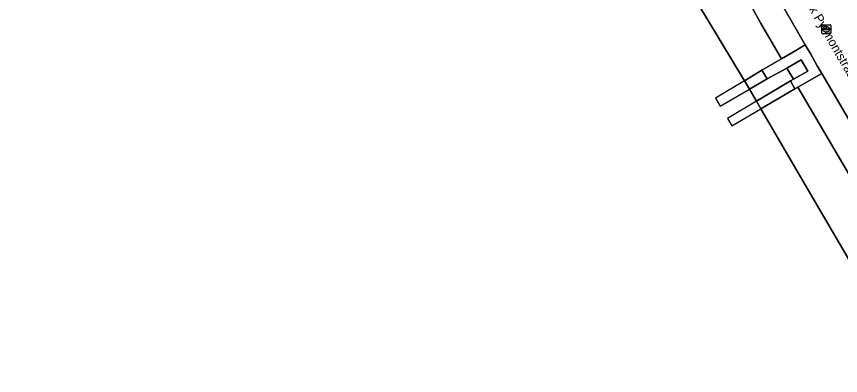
# Model space of a CAD drawing. Extents: x 157692 to 159674, y 381452 to 383291.
# Drawn here: x 159015.7 to 159106.8, y 382728.9 to 382768.6 of the extents above; entities that cross this region are included whole.
import ezdxf

# ---------------------------------------------------------------- set-up
doc = ezdxf.new("R2010")
doc.units = 0
for name, color, linetype in [('IMGEO_Berm_groen', 7, 'Continuous'), ('IMGEO_Groenvoorziening', 7, 'Continuous'), ('IMGEO_Kademuur', 7, 'Continuous'), ('IMGEO_Oever', 7, 'Continuous'), ('IMGEO_Openbare_ruimte_label', 7, 'Continuous'), ('IMGEO_Rijbaan_lokaal_open', 7, 'Continuous'), ('IMGEO_Rioolput', 7, 'Continuous'), ('IMGEO_Steiger', 7, 'Continuous'), ('IMGEO_Voetpad_halfverhard', 7, 'Continuous'), ('IMGEO_Voetpad_open', 7, 'Continuous'), ('IMGEO_Waterloop', 7, 'Continuous')]:
    doc.layers.add(name, color=color, linetype=linetype)

msp = doc.modelspace()

# ---------------------------------------------------------------- linework, layer by layer
at = {"layer": 'IMGEO_Berm_groen'}
msp.add_lwpolyline([(159089.957, 382784.947), (159088.907, 382785.158), (159089.131, 382784.692), (159090.748, 382781.324), (159097.983, 382767.922), (159100.304, 382763.953), (159101.896, 382764.874), (159102.942, 382765.479), (159099.423, 382771.627)], dxfattribs=at)
msp.add_lwpolyline([(159112.409, 382749.283), (159111.99, 382750), (159104.78, 382762.334), (159102.143, 382760.81), (159108.465, 382750), (159112.837, 382742.18), (159114.367, 382739.855), (159117.592, 382734.079), (159120.638, 382728.975), (159123.346, 382730.583)], close=True, dxfattribs=at)
at = {"layer": 'IMGEO_Groenvoorziening'}
msp.add_lwpolyline([(159102.5, 382763.829), (159100.918, 382762.903), (159101.634, 382761.681), (159103.221, 382762.583)], close=True, dxfattribs=at)
at = {"layer": 'IMGEO_Kademuur'}
msp.add_lwpolyline([(159085.988, 382778.946), (159085.781, 382778.842), (159096.22, 382761.514), (159096.763, 382760.586), (159097.543, 382759.252), (159098.036, 382758.407), (159102.949, 382750), (159116.612, 382726.617), (159117.113, 382725.758), (159117.859, 382724.482), (159118.424, 382723.662), (159135.364, 382694.574), (159136.884, 382691.972), (159137.399, 382691.092), (159138.245, 382689.643), (159138.742, 382688.792), (159142.476, 382682.403), (159159.354, 382653.609)], dxfattribs=at)
at = {"layer": 'IMGEO_Oever'}
for points in [[(159082.386, 382785.984), (159085.331, 382780.861), (159087.099, 382781.931), (159088.16, 382780.177), (159086.024, 382778.883), (159085.988, 382778.946), (159085.781, 382778.842), (159096.22, 382761.514), (159098.155, 382762.69), (159100.304, 382763.953), (159097.983, 382767.922), (159090.748, 382781.324), (159089.131, 382784.692)], [(159101.304, 382761.493), (159101.634, 382761.681), (159100.918, 382762.903), (159098.745, 382761.746), (159096.763, 382760.586), (159097.543, 382759.252)], [(159108.465, 382750), (159102.143, 382760.81), (159101.795, 382760.609), (159098.036, 382758.407), (159102.949, 382750), (159116.612, 382726.617), (159118.739, 382727.847), (159120.638, 382728.975), (159117.592, 382734.079), (159114.367, 382739.855), (159112.837, 382742.18)]]:
    msp.add_lwpolyline(points, close=True, dxfattribs=at)
at = {"layer": 'IMGEO_Rijbaan_lokaal_open'}
msp.add_lwpolyline([(159099.423, 382771.627), (159102.942, 382765.479), (159103.548, 382764.443), (159104.282, 382763.187), (159104.78, 382762.334), (159111.99, 382750), (159112.409, 382749.283), (159123.346, 382730.583), (159123.855, 382729.713), (159124.608, 382728.426), (159125.114, 382727.56), (159125.819, 382726.355), (159137.049, 382706.973), (159143.475, 382695.987), (159143.999, 382695.091), (159144.881, 382693.583), (159145.396, 382692.703), (159149.954, 382684.911), (159163.78, 382661.164)], dxfattribs=at)
at = {"layer": 'IMGEO_Rioolput'}
for p, q in [((159104.778, 382766.786), (159104.778, 382767.638)), ((159104.853, 382767.712), (159105.705, 382767.712)), ((159105.779, 382767.638), (159105.779, 382766.786)), ((159105.705, 382766.712), (159104.853, 382766.712)), ((159105.037, 382767.206), (159105.037, 382767.218)), ((159105.475, 382767.169), (159105.077, 382767.169)), ((159105.08, 382767.255), (159105.478, 382767.255)), ((159105.289, 382766.932), (159105.264, 382766.932)), ((159105.266, 382767.492), (159105.291, 382767.492)), ((159105.521, 382767.218), (159105.521, 382767.206))]:
    msp.add_line(p, q, dxfattribs=at)
for points in [[(159104.778, 382766.786), (159104.778, 382767.638)], [(159104.853, 382767.712), (159105.705, 382767.712)], [(159105.779, 382767.638), (159105.779, 382766.786)], [(159105.705, 382766.712), (159104.853, 382766.712)]]:
    msp.add_lwpolyline(points, dxfattribs=at)
for centre, radius, start, end in [((159104.855, 382767.636), 0.0765, 91.55205, 178.44795), ((159104.855, 382767.636), 0.0765, 91.55205, 178.44795), ((159105.703, 382767.636), 0.0765, 1.55205, 88.44795), ((159105.703, 382767.636), 0.0765, 1.55205, 88.44795), ((159104.855, 382766.788), 0.0765, 181.55205, 268.44795), ((159104.855, 382766.788), 0.0765, 181.55205, 268.44795), ((159105.077, 382767.215), 0.0403, 85.87752, 175.75265), ((159105.074, 382767.205), 0.0366, 178.93798, 274.71019), ((159105.478, 382767.212), 0.043, 264.86636, 352.45326), ((159105.482, 382767.217), 0.0386, 1.73085, 96.63898), ((159105.703, 382766.788), 0.0765, 271.55205, 358.44795), ((159105.703, 382766.788), 0.0765, 271.55205, 358.44795)]:
    msp.add_arc(centre, radius, start, end, dxfattribs=at)
for centre, major_axis, ratio, start_param, end_param in [((159105.265, 382767.212), (-0.387, 0.002), 0.722429, 4.712389, 7.853982), ((159105.29, 382767.212), (-0.39, 0.002), 0.717154, 1.570796, 4.712389)]:
    msp.add_ellipse(centre, major_axis=major_axis, ratio=ratio, start_param=start_param, end_param=end_param, dxfattribs=at)
at = {"layer": 'IMGEO_Steiger'}
for points in [[(159096.763, 382760.586), (159096.22, 382761.514), (159093.029, 382759.597), (159093.545, 382758.704)], [(159098.036, 382758.407), (159097.543, 382759.252), (159094.356, 382757.353), (159094.839, 382756.535)]]:
    msp.add_lwpolyline(points, close=True, dxfattribs=at)
at = {"layer": 'IMGEO_Voetpad_halfverhard'}
for points in [[(159096.22, 382761.514), (159096.763, 382760.586), (159098.745, 382761.746), (159098.155, 382762.69)], [(159097.543, 382759.252), (159098.036, 382758.407), (159101.795, 382760.609), (159101.304, 382761.493)]]:
    msp.add_lwpolyline(points, close=True, dxfattribs=at)
at = {"layer": 'IMGEO_Voetpad_open'}
msp.add_lwpolyline([(159102.5, 382763.829), (159103.221, 382762.583), (159101.634, 382761.681), (159101.304, 382761.493), (159101.795, 382760.609), (159102.143, 382760.81), (159104.78, 382762.334), (159104.282, 382763.187), (159103.548, 382764.443), (159102.942, 382765.479), (159101.896, 382764.874), (159100.304, 382763.953), (159098.155, 382762.69), (159098.745, 382761.746), (159100.918, 382762.903)], close=True, dxfattribs=at)
at = {"layer": 'IMGEO_Waterloop'}
msp.add_lwpolyline([(159116.612, 382726.617), (159102.949, 382750), (159098.036, 382758.407), (159097.543, 382759.252), (159096.763, 382760.586), (159096.22, 382761.514), (159085.781, 382778.842), (159085.988, 382778.946), (159085.952, 382779.007), (159087.96, 382780.23), (159087.06, 382781.709), (159084.971, 382780.467), (159084.903, 382780.602), (159081.738, 382786.108), (158971.559, 382808.727)], dxfattribs=at)

# ---------------------------------------------------------------- texts
at = {"layer": 'IMGEO_Openbare_ruimte_label'}
msp.add_text('Waldeck Pyrmontstraat', height=1, rotation=300.07903, dxfattribs=at).set_placement((159101.097, 382773.287))

doc.saveas('drawing.dxf')
